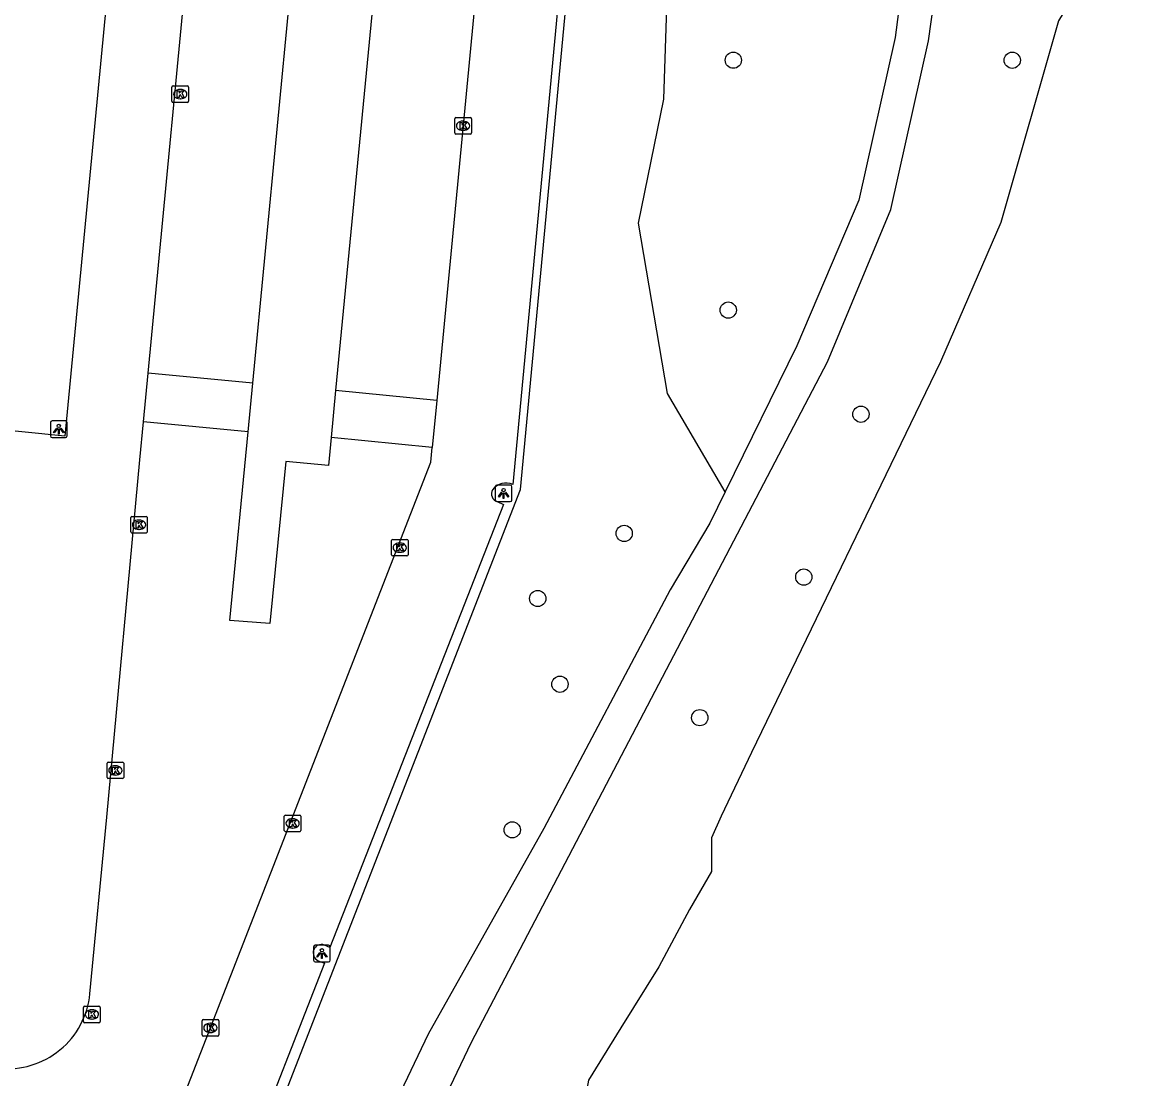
# Model space of a CAD drawing. Extents: x 161848 to 162726, y 385382 to 386521.
# Drawn here: x 162301.2 to 162368.5, y 386355 to 386418.5 of the extents above; entities that cross this region are included whole.
import ezdxf

# ---------------------------------------------------------------- set-up
doc = ezdxf.new("R2010")
doc.units = 0
for name, color, linetype in [('IMGEO_Boom', 7, 'Continuous'), ('IMGEO_Groenvoorziening', 7, 'Continuous'), ('IMGEO_Hek', 7, 'Continuous'), ('IMGEO_Kolk', 7, 'Continuous'), ('IMGEO_Lichtpunt', 7, 'Continuous'), ('IMGEO_Parkeervlak_open', 7, 'Continuous'), ('IMGEO_Rijbaan_lokaal_open', 7, 'Continuous'), ('IMGEO_Voetpad_halfverhard', 7, 'Continuous'), ('IMGEO_Waterloop', 7, 'Continuous')]:
    doc.layers.add(name, color=color, linetype=linetype)

msp = doc.modelspace()

# ---------------------------------------------------------------- linework, layer by layer
at = {"layer": 'IMGEO_Boom'}
for centre in [(162343.979, 386416.268), (162360.761, 386416.265), (162343.671, 386401.228), (162351.655, 386394.96), (162337.411, 386387.788), (162348.22, 386385.159), (162332.207, 386383.87), (162333.544, 386378.712), (162341.96, 386376.697), (162330.674, 386369.948)]:
    msp.add_circle(centre, 0.489, dxfattribs=at)
at = {"layer": 'IMGEO_Groenvoorziening'}
for points in [[(162343.484, 386390.287), (162340.02, 386396.199), (162338.27, 386406.45), (162339.797, 386413.931), (162340.22, 386426.771), (162341.856, 386441.442), (162342.123, 386450.781)], [(162308.605, 386348.513), (162314.648, 386347.993), (162331.162, 386390.434), (162336.508, 386447.22), (162320.167, 386448.885)]]:
    msp.add_lwpolyline(points, dxfattribs=at)
at = {"layer": 'IMGEO_Hek'}
msp.add_lwpolyline([(162308.605, 386348.513), (162314.648, 386347.993), (162331.162, 386390.434), (162336.508, 386447.22), (162320.167, 386448.885)], dxfattribs=at)
at = {"layer": 'IMGEO_Kolk'}
for p, q in [((162310.195, 386413.802), (162310.195, 386414.654)), ((162310.27, 386414.728), (162311.122, 386414.728)), ((162311.196, 386414.654), (162311.196, 386413.802)), ((162310.706, 386413.948), (162310.681, 386413.948)), ((162310.683, 386414.508), (162310.708, 386414.508)), ((162311.122, 386413.728), (162310.27, 386413.728)), ((162327.214, 386411.892), (162327.214, 386412.744)), ((162327.289, 386412.818), (162328.141, 386412.818)), ((162328.215, 386412.744), (162328.215, 386411.892)), ((162327.725, 386412.038), (162327.7, 386412.038)), ((162327.702, 386412.598), (162327.727, 386412.598)), ((162328.141, 386411.818), (162327.289, 386411.818)), ((162307.713, 386387.886), (162307.713, 386388.738)), ((162307.788, 386388.812), (162308.64, 386388.812)), ((162308.201, 386388.592), (162308.226, 386388.592)), ((162308.714, 386388.738), (162308.714, 386387.886)), ((162308.64, 386387.812), (162307.788, 386387.812)), ((162308.224, 386388.032), (162308.199, 386388.032)), ((162323.404, 386386.504), (162323.404, 386387.356)), ((162323.479, 386387.43), (162324.331, 386387.43)), ((162323.892, 386387.21), (162323.917, 386387.21)), ((162324.405, 386387.356), (162324.405, 386386.504)), ((162324.331, 386386.43), (162323.479, 386386.43)), ((162323.915, 386386.65), (162323.89, 386386.65)), ((162306.29, 386373.102), (162306.29, 386373.954)), ((162306.365, 386374.028), (162307.217, 386374.028)), ((162306.778, 386373.808), (162306.803, 386373.808)), ((162307.291, 386373.954), (162307.291, 386373.102)), ((162307.217, 386373.028), (162306.365, 386373.028)), ((162306.801, 386373.248), (162306.776, 386373.248)), ((162316.958, 386369.912), (162316.958, 386370.764)), ((162317.033, 386370.838), (162317.885, 386370.838)), ((162317.446, 386370.618), (162317.471, 386370.618)), ((162317.959, 386370.764), (162317.959, 386369.912)), ((162317.885, 386369.838), (162317.033, 386369.838)), ((162317.469, 386370.058), (162317.444, 386370.058)), ((162304.877, 386358.413), (162304.877, 386359.265)), ((162304.952, 386359.339), (162305.804, 386359.339)), ((162305.365, 386359.119), (162305.39, 386359.119)), ((162305.878, 386359.265), (162305.878, 386358.413)), ((162305.804, 386358.339), (162304.952, 386358.339)), ((162305.388, 386358.559), (162305.363, 386358.559)), ((162312.011, 386357.603), (162312.011, 386358.455)), ((162312.086, 386358.529), (162312.938, 386358.529)), ((162312.499, 386358.309), (162312.524, 386358.309)), ((162313.012, 386358.455), (162313.012, 386357.603)), ((162312.938, 386357.529), (162312.086, 386357.529)), ((162312.522, 386357.749), (162312.497, 386357.749))]:
    msp.add_line(p, q, dxfattribs=at)
for points in [[(162310.195, 386413.802), (162310.195, 386414.654)], [(162310.27, 386414.728), (162311.122, 386414.728)], [(162311.196, 386414.654), (162311.196, 386413.802)], [(162310.516, 386414.428), (162310.639, 386414.428), (162310.639, 386414.277), (162310.769, 386414.428), (162310.933, 386414.428), (162310.787, 386414.277), (162310.94, 386414.028), (162310.788, 386414.028), (162310.703, 386414.192), (162310.639, 386414.125), (162310.639, 386414.028), (162310.516, 386414.028), (162310.516, 386414.428)], [(162311.122, 386413.728), (162310.27, 386413.728)], [(162327.214, 386411.892), (162327.214, 386412.744)], [(162327.289, 386412.818), (162328.141, 386412.818)], [(162328.215, 386412.744), (162328.215, 386411.892)], [(162327.535, 386412.518), (162327.658, 386412.518), (162327.658, 386412.367), (162327.788, 386412.518), (162327.952, 386412.518), (162327.806, 386412.367), (162327.959, 386412.118), (162327.807, 386412.118), (162327.722, 386412.282), (162327.658, 386412.215), (162327.658, 386412.118), (162327.535, 386412.118), (162327.535, 386412.518)], [(162328.141, 386411.818), (162327.289, 386411.818)], [(162307.713, 386387.886), (162307.713, 386388.738)], [(162307.788, 386388.812), (162308.64, 386388.812)], [(162308.034, 386388.512), (162308.157, 386388.512), (162308.157, 386388.361), (162308.287, 386388.512), (162308.451, 386388.512), (162308.305, 386388.361), (162308.458, 386388.112), (162308.306, 386388.112), (162308.221, 386388.276), (162308.157, 386388.209), (162308.157, 386388.112), (162308.034, 386388.112), (162308.034, 386388.512)], [(162308.714, 386388.738), (162308.714, 386387.886)], [(162308.64, 386387.812), (162307.788, 386387.812)], [(162323.404, 386386.504), (162323.404, 386387.356)], [(162323.479, 386387.43), (162324.331, 386387.43)], [(162323.725, 386387.13), (162323.848, 386387.13), (162323.848, 386386.979), (162323.978, 386387.13), (162324.142, 386387.13), (162323.996, 386386.979), (162324.149, 386386.73), (162323.997, 386386.73), (162323.912, 386386.894), (162323.848, 386386.827), (162323.848, 386386.73), (162323.725, 386386.73), (162323.725, 386387.13)], [(162324.405, 386387.356), (162324.405, 386386.504)], [(162324.331, 386386.43), (162323.479, 386386.43)], [(162306.29, 386373.102), (162306.29, 386373.954)], [(162306.365, 386374.028), (162307.217, 386374.028)], [(162306.611, 386373.728), (162306.734, 386373.728), (162306.734, 386373.577), (162306.864, 386373.728), (162307.028, 386373.728), (162306.882, 386373.577), (162307.035, 386373.328), (162306.883, 386373.328), (162306.798, 386373.492), (162306.734, 386373.425), (162306.734, 386373.328), (162306.611, 386373.328), (162306.611, 386373.728)], [(162307.291, 386373.954), (162307.291, 386373.102)], [(162307.217, 386373.028), (162306.365, 386373.028)], [(162316.958, 386369.912), (162316.958, 386370.764)], [(162317.033, 386370.838), (162317.885, 386370.838)], [(162317.279, 386370.538), (162317.402, 386370.538), (162317.402, 386370.387), (162317.532, 386370.538), (162317.696, 386370.538), (162317.55, 386370.387), (162317.703, 386370.138), (162317.551, 386370.138), (162317.466, 386370.302), (162317.402, 386370.235), (162317.402, 386370.138), (162317.279, 386370.138), (162317.279, 386370.538)], [(162317.959, 386370.764), (162317.959, 386369.912)], [(162317.885, 386369.838), (162317.033, 386369.838)], [(162304.877, 386358.413), (162304.877, 386359.265)], [(162304.952, 386359.339), (162305.804, 386359.339)], [(162305.198, 386359.039), (162305.321, 386359.039), (162305.321, 386358.888), (162305.451, 386359.039), (162305.615, 386359.039), (162305.469, 386358.888), (162305.622, 386358.639), (162305.47, 386358.639), (162305.385, 386358.803), (162305.321, 386358.736), (162305.321, 386358.639), (162305.198, 386358.639), (162305.198, 386359.039)], [(162305.878, 386359.265), (162305.878, 386358.413)], [(162305.804, 386358.339), (162304.952, 386358.339)], [(162312.011, 386357.603), (162312.011, 386358.455)], [(162312.086, 386358.529), (162312.938, 386358.529)], [(162312.332, 386358.229), (162312.455, 386358.229), (162312.455, 386358.078), (162312.585, 386358.229), (162312.749, 386358.229), (162312.603, 386358.078), (162312.756, 386357.829), (162312.604, 386357.829), (162312.519, 386357.993), (162312.455, 386357.926), (162312.455, 386357.829), (162312.332, 386357.829), (162312.332, 386358.229)], [(162313.012, 386358.455), (162313.012, 386357.603)], [(162312.938, 386357.529), (162312.086, 386357.529)]]:
    msp.add_lwpolyline(points, dxfattribs=at)
for centre, start, end in [((162310.272, 386414.652), 91.55205, 178.44795), ((162310.272, 386414.652), 91.55205, 178.44795), ((162311.12, 386414.652), 1.55205, 88.44795), ((162311.12, 386414.652), 1.55205, 88.44795), ((162310.272, 386413.804), 181.55205, 268.44795), ((162310.272, 386413.804), 181.55205, 268.44795), ((162311.12, 386413.804), 271.55205, 358.44795), ((162311.12, 386413.804), 271.55205, 358.44795), ((162327.291, 386412.742), 91.55205, 178.44795), ((162327.291, 386412.742), 91.55205, 178.44795), ((162328.139, 386412.742), 1.55205, 88.44795), ((162328.139, 386412.742), 1.55205, 88.44795), ((162327.291, 386411.894), 181.55205, 268.44795), ((162327.291, 386411.894), 181.55205, 268.44795), ((162328.139, 386411.894), 271.55205, 358.44795), ((162328.139, 386411.894), 271.55205, 358.44795), ((162307.79, 386388.736), 91.55205, 178.44795), ((162307.79, 386388.736), 91.55205, 178.44795), ((162308.638, 386388.736), 1.55205, 88.44795), ((162308.638, 386388.736), 1.55205, 88.44795), ((162307.79, 386387.888), 181.55205, 268.44795), ((162307.79, 386387.888), 181.55205, 268.44795), ((162308.638, 386387.888), 271.55205, 358.44795), ((162308.638, 386387.888), 271.55205, 358.44795), ((162323.481, 386387.354), 91.55205, 178.44795), ((162323.481, 386387.354), 91.55205, 178.44795), ((162324.329, 386387.354), 1.55205, 88.44795), ((162324.329, 386387.354), 1.55205, 88.44795), ((162323.481, 386386.506), 181.55205, 268.44795), ((162323.481, 386386.506), 181.55205, 268.44795), ((162324.329, 386386.506), 271.55205, 358.44795), ((162324.329, 386386.506), 271.55205, 358.44795), ((162306.367, 386373.952), 91.55205, 178.44795), ((162306.367, 386373.952), 91.55205, 178.44795), ((162307.215, 386373.952), 1.55205, 88.44795), ((162307.215, 386373.952), 1.55205, 88.44795), ((162306.367, 386373.104), 181.55205, 268.44795), ((162306.367, 386373.104), 181.55205, 268.44795), ((162307.215, 386373.104), 271.55205, 358.44795), ((162307.215, 386373.104), 271.55205, 358.44795), ((162317.035, 386370.762), 91.55205, 178.44795), ((162317.035, 386370.762), 91.55205, 178.44795), ((162317.883, 386370.762), 1.55205, 88.44795), ((162317.883, 386370.762), 1.55205, 88.44795), ((162317.035, 386369.914), 181.55205, 268.44795), ((162317.035, 386369.914), 181.55205, 268.44795), ((162317.883, 386369.914), 271.55205, 358.44795), ((162317.883, 386369.914), 271.55205, 358.44795), ((162304.954, 386359.263), 91.55205, 178.44795), ((162304.954, 386359.263), 91.55205, 178.44795), ((162305.802, 386359.263), 1.55205, 88.44795), ((162305.802, 386359.263), 1.55205, 88.44795), ((162304.954, 386358.415), 181.55205, 268.44795), ((162304.954, 386358.415), 181.55205, 268.44795), ((162305.802, 386358.415), 271.55205, 358.44795), ((162305.802, 386358.415), 271.55205, 358.44795), ((162312.088, 386358.453), 91.55205, 178.44795), ((162312.088, 386358.453), 91.55205, 178.44795), ((162312.936, 386358.453), 1.55205, 88.44795), ((162312.936, 386358.453), 1.55205, 88.44795), ((162312.088, 386357.605), 181.55205, 268.44795), ((162312.088, 386357.605), 181.55205, 268.44795), ((162312.936, 386357.605), 271.55205, 358.44795), ((162312.936, 386357.605), 271.55205, 358.44795)]:
    msp.add_arc(centre, 0.0765, start, end, dxfattribs=at)
for centre, major_axis, ratio, start_param, end_param in [((162310.682, 386414.228), (-0.387, 0.002), 0.722429, 4.712389, 7.853982), ((162310.707, 386414.228), (-0.39, 0.002), 0.717154, 1.570796, 4.712389), ((162327.701, 386412.318), (-0.387, 0.002), 0.722429, 4.712389, 7.853982), ((162327.726, 386412.318), (-0.39, 0.002), 0.717154, 1.570796, 4.712389), ((162308.2, 386388.312), (-0.387, 0.002), 0.722429, 4.712389, 7.853982), ((162308.225, 386388.312), (-0.39, 0.002), 0.717154, 1.570796, 4.712389), ((162323.891, 386386.93), (-0.387, 0.002), 0.722429, 4.712389, 7.853982), ((162323.916, 386386.93), (-0.39, 0.002), 0.717154, 1.570796, 4.712389), ((162306.777, 386373.528), (-0.387, 0.002), 0.722429, 4.712389, 7.853982), ((162306.802, 386373.528), (-0.39, 0.002), 0.717154, 1.570796, 4.712389), ((162317.445, 386370.338), (-0.387, 0.002), 0.722429, 4.712389, 7.853982), ((162317.47, 386370.338), (-0.39, 0.002), 0.717154, 1.570796, 4.712389), ((162305.364, 386358.839), (-0.387, 0.002), 0.722429, 4.712389, 7.853982), ((162305.389, 386358.839), (-0.39, 0.002), 0.717154, 1.570796, 4.712389), ((162312.498, 386358.029), (-0.387, 0.002), 0.722429, 4.712389, 7.853982), ((162312.523, 386358.029), (-0.39, 0.002), 0.717154, 1.570796, 4.712389)]:
    msp.add_ellipse(centre, major_axis=major_axis, ratio=ratio, start_param=start_param, end_param=end_param, dxfattribs=at)
at = {"layer": 'IMGEO_Lichtpunt'}
for p, q in [((162302.889, 386394.463), (162302.889, 386393.656)), ((162302.889, 386394.463), (162302.889, 386393.656)), ((162303.791, 386394.558), (162302.983, 386394.558)), ((162303.791, 386394.558), (162302.983, 386394.558)), ((162303.885, 386393.656), (162303.885, 386394.463)), ((162303.885, 386393.656), (162303.885, 386394.463)), ((162302.983, 386393.562), (162303.791, 386393.562)), ((162302.983, 386393.562), (162303.791, 386393.562)), ((162329.653, 386390.601), (162329.653, 386389.794)), ((162329.653, 386390.601), (162329.653, 386389.794)), ((162330.555, 386390.696), (162329.747, 386390.696)), ((162330.555, 386390.696), (162329.747, 386390.696)), ((162330.649, 386389.794), (162330.649, 386390.601)), ((162330.649, 386389.794), (162330.649, 386390.601)), ((162329.747, 386389.7), (162330.555, 386389.7)), ((162329.747, 386389.7), (162330.555, 386389.7)), ((162318.718, 386362.904), (162318.718, 386362.097)), ((162318.718, 386362.904), (162318.718, 386362.097)), ((162319.62, 386362.999), (162318.812, 386362.999)), ((162319.62, 386362.999), (162318.812, 386362.999)), ((162319.714, 386362.097), (162319.714, 386362.904)), ((162319.714, 386362.097), (162319.714, 386362.904)), ((162318.812, 386362.003), (162319.62, 386362.003)), ((162318.812, 386362.003), (162319.62, 386362.003))]:
    msp.add_line(p, q, dxfattribs=at)
for points in [[(162303.263, 386394.127), (162303.302, 386394.099), (162303.114, 386393.837), (162303.076, 386393.864), (162303.263, 386394.127)], [(162303.365, 386394.079), (162303.412, 386394.079), (162303.412, 386393.757), (162303.365, 386393.757), (162303.365, 386394.079)], [(162303.475, 386394.099), (162303.513, 386394.126), (162303.7, 386393.864), (162303.661, 386393.836), (162303.475, 386394.099)], [(162330.027, 386390.265), (162330.066, 386390.237), (162329.878, 386389.975), (162329.84, 386390.002), (162330.027, 386390.265)], [(162330.129, 386390.217), (162330.176, 386390.217), (162330.176, 386389.895), (162330.129, 386389.895), (162330.129, 386390.217)], [(162330.239, 386390.237), (162330.277, 386390.264), (162330.464, 386390.002), (162330.425, 386389.974), (162330.239, 386390.237)], [(162319.092, 386362.568), (162319.131, 386362.54), (162318.943, 386362.278), (162318.905, 386362.305), (162319.092, 386362.568)], [(162319.194, 386362.52), (162319.241, 386362.52), (162319.241, 386362.198), (162319.194, 386362.198), (162319.194, 386362.52)], [(162319.304, 386362.54), (162319.342, 386362.567), (162319.529, 386362.305), (162319.49, 386362.277), (162319.304, 386362.54)]]:
    msp.add_lwpolyline(points, dxfattribs=at)
for centre in [(162303.388, 386394.261), (162330.152, 386390.399), (162319.217, 386362.702)]:
    msp.add_circle(centre, 0.0994, dxfattribs=at)
for centre, start, end in [((162302.983, 386394.463), 90, 180), ((162302.983, 386394.463), 90, 180), ((162303.791, 386394.463), 0, 90), ((162303.791, 386394.463), 0, 90), ((162302.983, 386393.656), 180, 270), ((162302.983, 386393.656), 180, 270), ((162303.791, 386393.656), 270, 0), ((162303.791, 386393.656), 270, 360), ((162329.747, 386390.601), 90, 180), ((162329.747, 386390.601), 90, 180), ((162330.555, 386390.601), 0, 90), ((162330.555, 386390.601), 0, 90), ((162329.747, 386389.794), 180, 270), ((162329.747, 386389.794), 180, 270), ((162330.555, 386389.794), 270, 0), ((162330.555, 386389.794), 270, 360), ((162318.812, 386362.904), 90, 180), ((162318.812, 386362.904), 90, 180), ((162319.62, 386362.904), 0, 90), ((162319.62, 386362.904), 0, 90), ((162318.812, 386362.097), 180, 270), ((162318.812, 386362.097), 180, 270), ((162319.62, 386362.097), 270, 0), ((162319.62, 386362.097), 270, 360)]:
    msp.add_arc(centre, 0.0946, start, end, dxfattribs=at)
at = {"layer": 'IMGEO_Parkeervlak_open'}
for points in [[(162331.028, 386446.98), (162335.947, 386446.426), (162330.703, 386390.726)], [(162310.701, 386427.998), (162307.077, 386428.43), (162303.744, 386393.633), (162298.76, 386394.145)], [(162329.773, 386389.7), (162330.149, 386389.531), (162319.688, 386362.872), (162319.371, 386363.012)], [(162318.994, 386362.065), (162319.368, 386361.919), (162314.502, 386349.454), (162310.847, 386350.944)]]:
    msp.add_lwpolyline(points, dxfattribs=at)
for centre, radius, start, end in [((162329.913, 386390.169), 0.49, 149.83317, 253.35456), ((162330.29, 386389.816), 1, 65.60377, 143.15675), ((162319.185, 386362.55), 0.498, 68.0682, 158.6902), ((162319.253, 386362.56), 0.559, 162.17782, 242.4006)]:
    msp.add_arc(centre, radius, start, end, dxfattribs=at)
at = {"layer": 'IMGEO_Rijbaan_lokaal_open'}
for points in [[(162331.028, 386446.98), (162326.134, 386395.793)], [(162315.056, 386396.821), (162319.52, 386443.319), (162324.523, 386442.906), (162320.045, 386396.383)], [(162308.76, 386397.427), (162311.596, 386427.014), (162311.783, 386428.872)], [(162308.48, 386394.499), (162308.76, 386397.427)], [(162315.056, 386396.821), (162308.76, 386397.427)], [(162314.775, 386393.894), (162315.056, 386396.821)], [(162320.045, 386396.383), (162319.773, 386393.556)], [(162326.134, 386395.793), (162320.045, 386396.383)], [(162326.134, 386395.793), (162325.863, 386392.965)], [(162305.258, 386360.087), (162306.28, 386370.703), (162308.261, 386392.212), (162308.48, 386394.499)], [(162314.775, 386393.894), (162308.48, 386394.499)], [(162319.773, 386393.556), (162319.611, 386391.873), (162317.046, 386392.111), (162316.081, 386382.359), (162313.686, 386382.553), (162314.775, 386393.894)], [(162325.863, 386392.965), (162319.773, 386393.556)], [(162309.527, 386350.371), (162325.778, 386392.073), (162325.863, 386392.965)]]:
    msp.add_lwpolyline(points, dxfattribs=at)
msp.add_arc((162300.282, 386360.564), 4.998, 264.25458, 354.51997, dxfattribs=at)
at = {"layer": 'IMGEO_Voetpad_halfverhard'}
for points in [[(162317.713, 386335.163), (162328.224, 386357.179), (162349.647, 386398.105), (162353.449, 386407.279), (162355.727, 386417.426), (162356.942, 386426.15), (162357.333, 386427.485)], [(162355.328, 386427.987), (162354.881, 386426.611), (162353.727, 386417.638), (162351.528, 386407.841), (162347.804, 386399.077), (162343.484, 386390.287)], [(162343.484, 386390.287), (162342.56, 386388.408), (162340.178, 386384.385), (162332.565, 386370.033), (162325.605, 386357.642), (162316.242, 386338.016)]]:
    msp.add_lwpolyline(points, dxfattribs=at)
at = {"layer": 'IMGEO_Waterloop'}
msp.add_lwpolyline([(162368.489, 386424.686), (162366.011, 386422.702), (162363.546, 386418.636), (162360.068, 386406.505), (162356.436, 386398.106), (162345.066, 386374.612), (162343.238, 386370.772), (162342.663, 386369.458), (162342.663, 386367.445), (162341.349, 386365.146), (162339.501, 386361.696), (162337.201, 386358.041), (162335.271, 386354.879), (162334.573, 386351.141), (162332.848, 386346.254), (162326.75, 386337.569), (162325.189, 386334.365)], dxfattribs=at)

doc.saveas('drawing.dxf')
